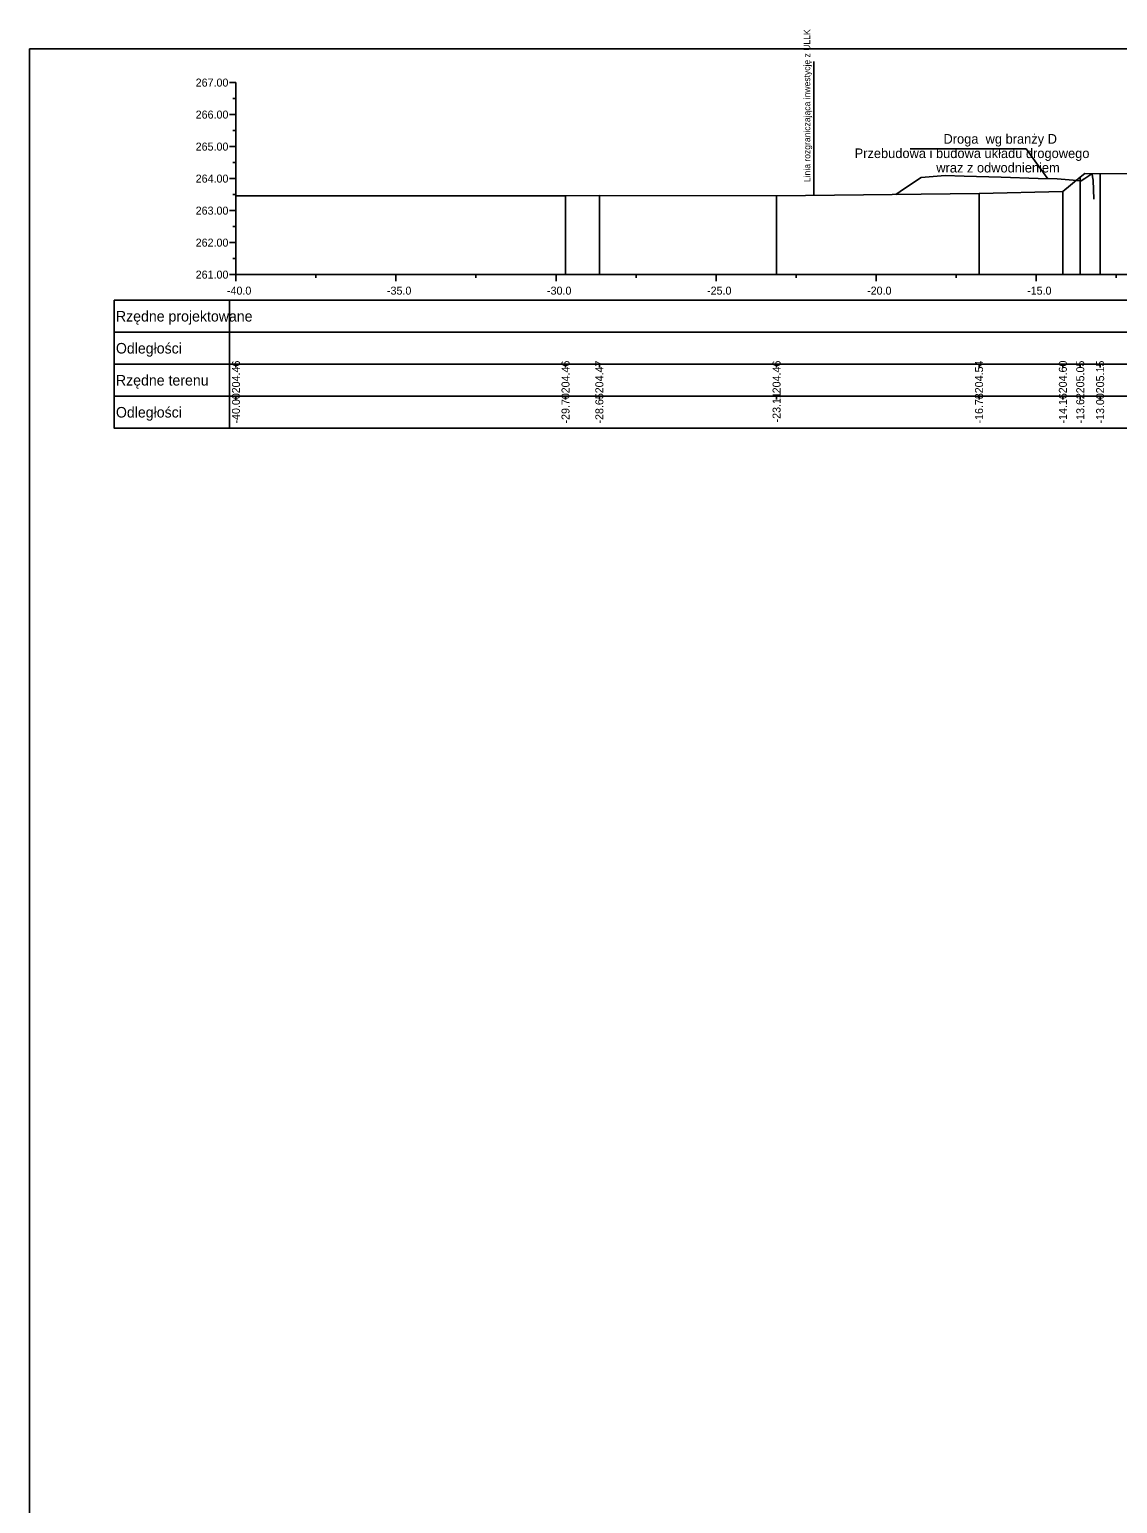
# Model space of a CAD drawing. Extents: x 6516023 to 6560129, y 5513077 to 5529206.
# Drawn here: x 6520722.1 to 6520756.1, y 5514212.06 to 5514258.12 of the extents above; entities that cross this region are included whole.
import ezdxf

# ---------------------------------------------------------------- set-up
doc = ezdxf.new("R2010")
doc.units = 0
for name, color, linetype in [('TOR_PRZEK_P-inne branze', 7, 'Continuous'), ('TOR_PRZEK_P-tabelka istniejace', 7, 'Continuous'), ('TOR_PRZEK_P-tabelka projektowane', 7, 'Continuous'), ('TOR_PRZEK_P-teren istniejacy', 7, 'Continuous'), ('TOR_PRZEK_P-uklad odniesienia', 7, 'Continuous'), ('TOR_PS_T-granica PKP-projektowana', 7, 'Continuous'), ('TOR_RAMKI-ramka+tabelka 1', 7, 'Continuous')]:
    doc.layers.add(name, color=color, linetype=linetype)

msp = doc.modelspace()

# ---------------------------------------------------------------- linework, layer by layer
at = {"layer": 'TOR_PRZEK_P-inne branze'}
for p, q in [((6520753.238, 5514254.388), (6520749.614, 5514254.388)), ((6520753.914, 5514253.453), (6520753.238, 5514254.388))]:
    msp.add_line(p, q, dxfattribs=at)
msp.add_lwpolyline([(6520749.171, 5514252.963), (6520749.44, 5514253.142), (6520749.961, 5514253.49), (6520750.215, 5514253.51), (6520750.711, 5514253.55), (6520751.305, 5514253.532), (6520752.461, 5514253.497), (6520753.618, 5514253.462), (6520754.211, 5514253.445), (6520754.707, 5514253.405), (6520754.961, 5514253.385), (6520755.074, 5514253.46), (6520755.297, 5514253.609), (6520755.298, 5514253.604), (6520755.3, 5514253.59), (6520755.326, 5514253.449), (6520755.328, 5514253.441), (6520755.33, 5514253.433), (6520755.332, 5514253.425), (6520755.334, 5514253.417), (6520755.336, 5514253.41), (6520755.353, 5514252.81)], dxfattribs=at)
at = {"layer": 'TOR_PRZEK_P-tabelka istniejace'}
for p, q in [((6520724.752, 5514247.656), (6520724.752, 5514245.656)), ((6520728.352, 5514247.656), (6520728.352, 5514245.656)), ((6520728.552, 5514247.556), (6520728.552, 5514247.656)), ((6520738.849, 5514247.556), (6520738.849, 5514247.656)), ((6520739.906, 5514247.556), (6520739.906, 5514247.656)), ((6520745.443, 5514247.556), (6520745.443, 5514247.656)), ((6520751.769, 5514247.556), (6520751.769, 5514247.656)), ((6520754.387, 5514247.556), (6520754.387, 5514247.656)), ((6520754.931, 5514247.556), (6520754.931, 5514247.656)), ((6520755.552, 5514247.556), (6520755.552, 5514247.656)), ((6520724.752, 5514246.656), (6520808.552, 5514246.656)), ((6520728.552, 5514246.556), (6520728.552, 5514246.656)), ((6520738.849, 5514246.556), (6520738.849, 5514246.656)), ((6520739.906, 5514246.556), (6520739.906, 5514246.656)), ((6520745.443, 5514246.556), (6520745.443, 5514246.656)), ((6520751.769, 5514246.556), (6520751.769, 5514246.656)), ((6520754.387, 5514246.556), (6520754.387, 5514246.656)), ((6520754.931, 5514246.556), (6520754.931, 5514246.656)), ((6520755.552, 5514246.556), (6520755.552, 5514246.656))]:
    msp.add_line(p, q, dxfattribs=at)
for points in [[(6520754.931, 5514253.502), (6520754.931, 5514250.656), (6520754.931, 5514250.526), (6520754.931, 5514250.456)], [(6520755.552, 5514253.606), (6520755.552, 5514250.656), (6520755.552, 5514250.526), (6520755.552, 5514250.456)], [(6520728.552, 5514252.92), (6520728.552, 5514250.656), (6520728.552, 5514250.526), (6520728.552, 5514250.456)], [(6520738.849, 5514252.92), (6520738.849, 5514250.656), (6520738.849, 5514250.526), (6520738.849, 5514250.456)], [(6520739.906, 5514252.924), (6520739.906, 5514250.656), (6520739.906, 5514250.526), (6520739.906, 5514250.456)], [(6520745.443, 5514252.918), (6520745.443, 5514250.656), (6520745.443, 5514250.526), (6520745.443, 5514250.456)], [(6520751.769, 5514252.994), (6520751.769, 5514250.656), (6520751.769, 5514250.526), (6520751.769, 5514250.456)], [(6520754.387, 5514253.055), (6520754.387, 5514250.656), (6520754.387, 5514250.526), (6520754.387, 5514250.456)]]:
    msp.add_lwpolyline(points, dxfattribs=at)
msp.add_lwpolyline([(6520724.752, 5514247.656), (6520724.752, 5514245.656), (6520808.552, 5514245.656), (6520808.552, 5514247.656)], close=True, dxfattribs=at)
at = {"layer": 'TOR_PRZEK_P-tabelka projektowane'}
for p, q in [((6520724.752, 5514249.656), (6520724.752, 5514247.656)), ((6520728.352, 5514249.656), (6520728.352, 5514247.656)), ((6520724.752, 5514248.656), (6520808.552, 5514248.656))]:
    msp.add_line(p, q, dxfattribs=at)
msp.add_lwpolyline([(6520724.752, 5514249.656), (6520724.752, 5514247.656), (6520808.552, 5514247.656), (6520808.552, 5514249.656)], close=True, dxfattribs=at)
at = {"layer": 'TOR_PRZEK_P-teren istniejacy'}
msp.add_lwpolyline([(6520728.552, 5514252.92), (6520738.849, 5514252.92), (6520739.906, 5514252.924), (6520745.443, 5514252.918), (6520751.769, 5514252.994), (6520754.387, 5514253.055), (6520754.931, 5514253.502), (6520755.076, 5514253.611), (6520755.552, 5514253.606), (6520757.062, 5514253.62)], dxfattribs=at)
at = {"layer": 'TOR_PRZEK_P-uklad odniesienia'}
for p, q in [((6520728.352, 5514256.456), (6520728.552, 5514256.456)), ((6520728.552, 5514256.456), (6520728.552, 5514250.456)), ((6520728.452, 5514255.956), (6520728.552, 5514255.956)), ((6520728.352, 5514255.456), (6520728.552, 5514255.456)), ((6520728.452, 5514254.956), (6520728.552, 5514254.956)), ((6520728.352, 5514254.456), (6520728.552, 5514254.456)), ((6520728.452, 5514253.956), (6520728.552, 5514253.956)), ((6520728.352, 5514253.456), (6520728.552, 5514253.456)), ((6520728.452, 5514252.956), (6520728.552, 5514252.956)), ((6520728.352, 5514252.456), (6520728.552, 5514252.456)), ((6520728.452, 5514251.956), (6520728.552, 5514251.956)), ((6520728.352, 5514251.456), (6520728.552, 5514251.456)), ((6520728.452, 5514250.956), (6520728.552, 5514250.956)), ((6520728.352, 5514250.456), (6520728.552, 5514250.456)), ((6520728.552, 5514250.456), (6520808.552, 5514250.456)), ((6520728.552, 5514250.256), (6520728.552, 5514250.456)), ((6520731.052, 5514250.356), (6520731.052, 5514250.456)), ((6520733.552, 5514250.256), (6520733.552, 5514250.456)), ((6520736.052, 5514250.356), (6520736.052, 5514250.456)), ((6520738.552, 5514250.256), (6520738.552, 5514250.456)), ((6520741.052, 5514250.356), (6520741.052, 5514250.456)), ((6520743.552, 5514250.256), (6520743.552, 5514250.456)), ((6520746.052, 5514250.356), (6520746.052, 5514250.456)), ((6520748.552, 5514250.256), (6520748.552, 5514250.456)), ((6520751.052, 5514250.356), (6520751.052, 5514250.456)), ((6520753.552, 5514250.256), (6520753.552, 5514250.456)), ((6520756.052, 5514250.356), (6520756.052, 5514250.456))]:
    msp.add_line(p, q, dxfattribs=at)
at = {"layer": 'TOR_PS_T-granica PKP-projektowana'}
msp.add_line((6520746.607, 5514252.932), (6520746.607, 5514257.115), dxfattribs=at)
at = {"layer": 'TOR_RAMKI-ramka+tabelka 1'}
msp.add_lwpolyline([(6520722.102, 5514257.506), (6520969.602, 5514257.506), (6520969.602, 5514166.006), (6520722.102, 5514166.006)], close=True, dxfattribs=at)

# ---------------------------------------------------------------- texts
at = {"layer": 'TOR_PRZEK_P-inne branze'}
for s, p in [('Droga  wg branży D', (6520750.658, 5514254.548)), ('Przebudowa i budowa układu drogowego', (6520747.881, 5514254.098)), ('wraz z odwodnieniem ', (6520750.433, 5514253.648))]:
    msp.add_text(s, height=0.3, dxfattribs=at).set_placement(p)
at = {"layer": 'TOR_PRZEK_P-tabelka istniejace'}
for s, p in [('204.46', (6520728.677, 5514246.747)), ('204.46', (6520738.974, 5514246.747)), ('204.47', (6520740.031, 5514246.748)), ('204.46', (6520745.568, 5514246.747)), ('204.54', (6520751.894, 5514246.748)), ('204.60', (6520754.512, 5514246.748)), ('205.05', (6520755.056, 5514246.747)), ('205.15', (6520755.677, 5514246.747)), ('-40.00', (6520728.677, 5514245.804)), ('-29.70', (6520738.974, 5514245.804)), ('-28.65', (6520740.031, 5514245.803)), ('-23.11', (6520745.568, 5514245.839)), ('-16.78', (6520751.894, 5514245.804)), ('-14.16', (6520754.512, 5514245.804)), ('-13.62', (6520755.056, 5514245.806)), ('-13.00', (6520755.677, 5514245.804))]:
    msp.add_text(s, height=0.25, rotation=90, dxfattribs=at).set_placement(p)
for s, p in [('Rzędne terenu', (6520724.802, 5514246.991)), ('Odległości', (6520724.802, 5514245.991))]:
    msp.add_text(s, height=0.33, dxfattribs=at).set_placement(p)
at = {"layer": 'TOR_PRZEK_P-tabelka projektowane'}
for s, p in [('Rzędne projektowane', (6520724.802, 5514248.991)), ('Odległości', (6520724.802, 5514247.991))]:
    msp.add_text(s, height=0.33, dxfattribs=at).set_placement(p)
at = {"layer": 'TOR_PRZEK_P-uklad odniesienia'}
for s, height, p in [('267.00', 0.25, (6520727.294, 5514256.331)), ('266.00', 0.25, (6520727.294, 5514255.331)), ('265.00', 0.25, (6520727.294, 5514254.331)), ('264.00', 0.25, (6520727.294, 5514253.331)), ('263.00', 0.25, (6520727.294, 5514252.331)), ('262.00', 0.25, (6520727.294, 5514251.331)), ('261.00', 0.25, (6520727.294, 5514250.331)), ('-', 0.0001, (6520728.551, 5514250.456)), ('-40.0', 0.25, (6520728.271, 5514249.831)), ('-35.0', 0.25, (6520733.271, 5514249.831)), ('-30.0', 0.25, (6520738.271, 5514249.831)), ('-25.0', 0.25, (6520743.271, 5514249.831)), ('-20.0', 0.25, (6520748.271, 5514249.831)), ('-15.0', 0.25, (6520753.271, 5514249.831))]:
    msp.add_text(s, height=height, dxfattribs=at).set_placement(p)
at = {"layer": 'TOR_PS_T-granica PKP-projektowana'}
msp.add_text('Linia rozgraniczająca inwestycję z ULLK', height=0.2, rotation=90.0511, dxfattribs=at).set_placement((6520746.497, 5514253.347))

doc.saveas('drawing.dxf')
